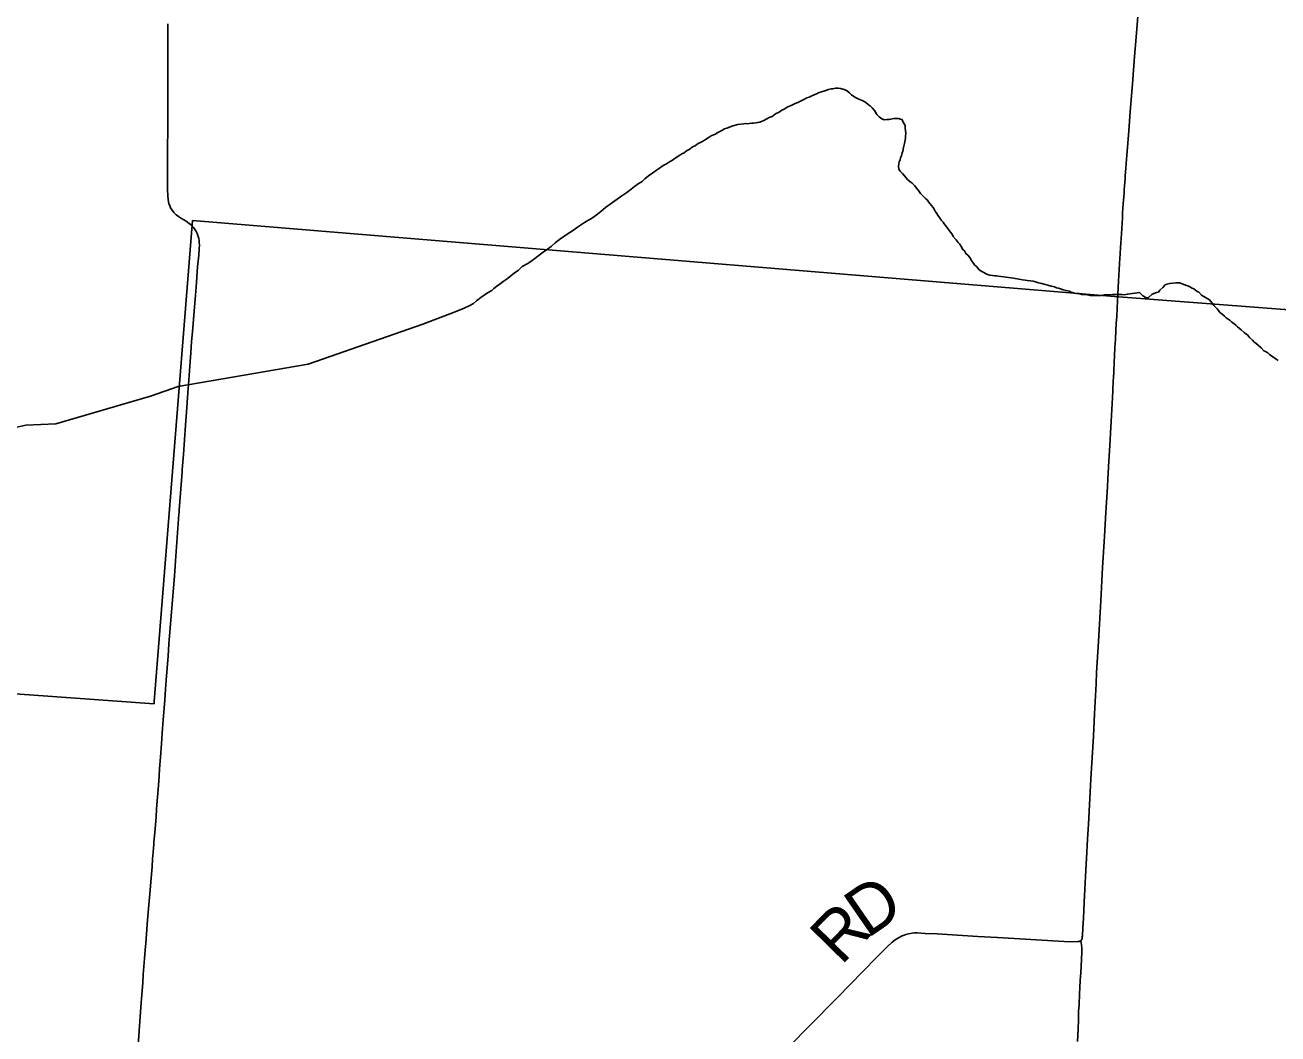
# Model space of a CAD drawing. Extents: x -49 to -8.2, y 9.4 to 23.5.
# Drawn here: x -12.98 to -12.253, y 10.819 to 11.403 of the extents above; entities that cross this region are included whole.
import ezdxf

# ---------------------------------------------------------------- set-up
doc = ezdxf.new("R2010")
doc.units = 0
for name, color, linetype in [('GM_X_County_Road', 7, 'Continuous'), ('GM_X_County_Road_Text', 7, 'Continuous'), ('GM_X_Minor_River', 7, 'Continuous'), ('GM_X_Township', 7, 'Continuous'), ('GM_X_Township_Road', 7, 'Continuous')]:
    doc.layers.add(name, color=color, linetype=linetype)

msp = doc.modelspace()

# ---------------------------------------------------------------- linework, layer by layer
at = {"layer": 'GM_X_County_Road'}
for points in [[(-12.34527, 11.26557), (-12.34514, 11.26785), (-12.34493, 11.27094), (-12.3447, 11.27435), (-12.34453, 11.27682), (-12.34436, 11.2796), (-12.34419, 11.28238), (-12.34402, 11.28548), (-12.34383, 11.28857), (-12.34365, 11.29166), (-12.34347, 11.29444), (-12.3433, 11.29722), (-12.34313, 11.29969), (-12.343, 11.30184), (-12.34281, 11.30398), (-12.34267, 11.30614), (-12.34253, 11.30798), (-12.3424, 11.30983), (-12.34224, 11.31199), (-12.34207, 11.31415), (-12.34192, 11.31599), (-12.34158, 11.32029), (-12.34136, 11.32307), (-12.341, 11.3277), (-12.33996, 11.34196), (-12.33904, 11.35311), (-12.33778, 11.36921), (-12.33652, 11.38501), (-12.33561, 11.39616), (-12.33443, 11.41071)], [(-12.882, 11.28595), (-12.88258, 11.28663), (-12.88332, 11.2874), (-12.88453, 11.28836), (-12.88633, 11.28958), (-12.88904, 11.29113), (-12.89087, 11.2923), (-12.89208, 11.29326), (-12.89339, 11.29459), (-12.89454, 11.29604), (-12.89535, 11.29736), (-12.89586, 11.29848), (-12.89631, 11.29997), (-12.89669, 11.3021), (-12.89689, 11.30459), (-12.89709, 11.308), (-12.89721, 11.31546), (-12.89713, 11.33006), (-12.89697, 11.34466), (-12.89695, 11.35119), (-12.89698, 11.35771), (-12.89697, 11.36144), (-12.89694, 11.37977), (-12.89695, 11.39126), (-12.89694, 11.39655), (-12.89691, 11.404)], [(-12.89873, 11.01215), (-12.89823, 11.01852), (-12.89767, 11.02627), (-12.89683, 11.03773), (-12.89631, 11.04486), (-12.8948, 11.06313), (-12.89313, 11.08419), (-12.89293, 11.08698), (-12.89252, 11.09287), (-12.89052, 11.11983), (-12.8904, 11.12107), (-12.89042, 11.12139), (-12.89037, 11.12233), (-12.88873, 11.1443), (-12.88859, 11.14584), (-12.88791, 11.1545), (-12.88668, 11.17154), (-12.88616, 11.17898), (-12.8853, 11.19013), (-12.88475, 11.19757), (-12.88405, 11.20842), (-12.88372, 11.21338), (-12.88322, 11.21988), (-12.88275, 11.22545), (-12.88173, 11.23752), (-12.8806, 11.25146), (-12.87968, 11.26329), (-12.87906, 11.26999), (-12.87881, 11.27362), (-12.87869, 11.27594), (-12.87873, 11.27713), (-12.87884, 11.27841), (-12.87906, 11.27953), (-12.87935, 11.28085), (-12.87998, 11.2826), (-12.88065, 11.28399), (-12.882, 11.28595)], [(-12.34639, 11.2451), (-12.34628, 11.24739), (-12.34609, 11.25111), (-12.34588, 11.25514), (-12.3457, 11.25824), (-12.34552, 11.26165), (-12.34532, 11.26475), (-12.34527, 11.26557)], [(-12.36768, 10.87279), (-12.36752, 10.87294), (-12.36732, 10.87325), (-12.36714, 10.87368), (-12.36702, 10.87407), (-12.36695, 10.87449), (-12.36689, 10.87513), (-12.36684, 10.87572), (-12.36653, 10.88048), (-12.36623, 10.88576), (-12.36573, 10.89505), (-12.36537, 10.90251), (-12.365, 10.91026), (-12.36449, 10.9205), (-12.36387, 10.93167), (-12.36335, 10.94035), (-12.36192, 10.96641), (-12.3604, 10.99122), (-12.35977, 11.00425), (-12.35891, 11.02163), (-12.35854, 11.02814), (-12.35752, 11.04612), (-12.35615, 11.06969), (-12.35509, 11.08892), (-12.35442, 11.10103), (-12.35408, 11.10692), (-12.35365, 11.11405), (-12.35323, 11.12087), (-12.35231, 11.13576), (-12.35203, 11.14041), (-12.3514, 11.15064), (-12.35067, 11.16273), (-12.35043, 11.16707), (-12.35009, 11.17359), (-12.34937, 11.18755), (-12.3492, 11.19127), (-12.34893, 11.19748), (-12.34887, 11.19872), (-12.34867, 11.20274), (-12.34841, 11.2077), (-12.3482, 11.21173), (-12.34793, 11.21638), (-12.34768, 11.22103), (-12.34737, 11.2263), (-12.34715, 11.23033), (-12.34693, 11.23437), (-12.34668, 11.23902), (-12.34646, 11.24367), (-12.34639, 11.2451)], [(-12.91493, 10.80109), (-12.91358, 10.82062), (-12.91235, 10.83704), (-12.91148, 10.8485), (-12.91118, 10.85315), (-12.91082, 10.8578), (-12.91046, 10.86244), (-12.91005, 10.8674), (-12.90973, 10.87142), (-12.90954, 10.8739), (-12.90886, 10.88226), (-12.90827, 10.88937), (-12.90718, 10.90206), (-12.90681, 10.90701), (-12.90613, 10.91569), (-12.90582, 10.92033), (-12.90551, 10.92405), (-12.90515, 10.92869), (-12.90504, 10.92993), (-12.90451, 10.9355), (-12.90377, 10.94447), (-12.90344, 10.94912), (-12.9024, 10.96275), (-12.90202, 10.96833), (-12.90172, 10.97236), (-12.90123, 10.97918), (-12.90064, 10.98692), (-12.90016, 10.99312), (-12.8996, 11.00086), (-12.89873, 11.01215)], [(-12.5359, 10.81247), (-12.52586, 10.82264), (-12.50881, 10.83986), (-12.49405, 10.85498), (-12.48603, 10.86321), (-12.47987, 10.86939), (-12.47707, 10.87192), (-12.47533, 10.87327), (-12.47348, 10.87447), (-12.47122, 10.87564), (-12.47013, 10.87606), (-12.46914, 10.87641), (-12.4676, 10.87681), (-12.46541, 10.87718), (-12.46407, 10.8773), (-12.46257, 10.8773), (-12.45787, 10.87707), (-12.45105, 10.87672), (-12.42748, 10.87531), (-12.41601, 10.87464), (-12.39678, 10.8735), (-12.38058, 10.87253), (-12.37384, 10.87225), (-12.36954, 10.87226), (-12.36916, 10.87228), (-12.36865, 10.87233), (-12.36825, 10.87248), (-12.36779, 10.8727), (-12.36768, 10.87279)]]:
    msp.add_lwpolyline(points, dxfattribs=at)
at = {"layer": 'GM_X_Minor_River'}
for points in [[(-12.53747, 11.35589), (-12.53651, 11.35625), (-12.53555, 11.35661), (-12.5344, 11.35716), (-12.53324, 11.3579), (-12.53171, 11.35845), (-12.53017, 11.35918), (-12.52786, 11.36028), (-12.52651, 11.36101), (-12.52517, 11.36156), (-12.52363, 11.36229), (-12.52229, 11.36284), (-12.52094, 11.36339), (-12.5194, 11.36412), (-12.51806, 11.36467), (-12.51614, 11.3652), (-12.51518, 11.36557), (-12.51403, 11.36592), (-12.5125, 11.36628), (-12.51155, 11.36626), (-12.51002, 11.36661), (-12.5083, 11.36677), (-12.50697, 11.36656), (-12.50488, 11.36595), (-12.50356, 11.36535), (-12.50187, 11.36399), (-12.50056, 11.36282), (-12.49924, 11.36185), (-12.4983, 11.36126), (-12.49679, 11.36047), (-12.49547, 11.35987), (-12.49452, 11.35948), (-12.49339, 11.35888), (-12.49244, 11.35849), (-12.49075, 11.35712), (-12.48981, 11.35653), (-12.48869, 11.35537), (-12.48738, 11.35383), (-12.48683, 11.35286), (-12.4859, 11.35151), (-12.48459, 11.35016), (-12.48309, 11.34899), (-12.48176, 11.34839), (-12.48024, 11.34856), (-12.4789, 11.34853), (-12.47795, 11.3487), (-12.47603, 11.34905), (-12.47355, 11.34919), (-12.47147, 11.34858), (-12.47018, 11.34609), (-12.46963, 11.34513), (-12.46946, 11.3436), (-12.4693, 11.34227), (-12.46914, 11.34036), (-12.46936, 11.33884), (-12.46938, 11.33789), (-12.46959, 11.33656), (-12.47001, 11.33467), (-12.47043, 11.33239), (-12.47086, 11.33012), (-12.47125, 11.32917), (-12.47167, 11.32747), (-12.47226, 11.32633), (-12.47247, 11.3252), (-12.47306, 11.32407), (-12.47327, 11.32293), (-12.47349, 11.3216), (-12.47314, 11.31969), (-12.4724, 11.31853), (-12.47109, 11.31718), (-12.46904, 11.31467), (-12.46811, 11.3137), (-12.4666, 11.31253), (-12.46566, 11.31194), (-12.46398, 11.3102), (-12.46305, 11.30885), (-12.46174, 11.30749), (-12.46063, 11.30576), (-12.45913, 11.30421), (-12.45782, 11.30285), (-12.45688, 11.30208), (-12.45595, 11.30092), (-12.45521, 11.29995), (-12.45428, 11.29879), (-12.45335, 11.29763), (-12.45261, 11.29629), (-12.45187, 11.29513), (-12.45112, 11.29417), (-12.45038, 11.29282), (-12.44964, 11.29186), (-12.44872, 11.29032), (-12.44759, 11.28915), (-12.44685, 11.28819), (-12.4461, 11.28722), (-12.44536, 11.28626), (-12.44406, 11.28433), (-12.44313, 11.28317), (-12.4422, 11.28182), (-12.44165, 11.28086), (-12.43997, 11.27893), (-12.43885, 11.27738)], [(-12.73038, 11.23717), (-12.72525, 11.23926), (-12.72198, 11.24072), (-12.71986, 11.24202), (-12.71812, 11.24351), (-12.71561, 11.24536), (-12.71232, 11.24778), (-12.71001, 11.24907), (-12.70905, 11.24943), (-12.70808, 11.25055), (-12.70615, 11.25204), (-12.70422, 11.25334), (-12.70248, 11.25464), (-12.70035, 11.25631), (-12.69822, 11.25798), (-12.6961, 11.25966), (-12.69397, 11.26114), (-12.69164, 11.26338), (-12.68857, 11.26485), (-12.68644, 11.26633), (-12.68413, 11.268), (-12.6818, 11.26986), (-12.67948, 11.27172), (-12.67697, 11.27339), (-12.67466, 11.27506), (-12.67252, 11.27711), (-12.67001, 11.27897), (-12.6675, 11.28083), (-12.66499, 11.28249), (-12.6619, 11.28453), (-12.65997, 11.28583), (-12.65766, 11.28731), (-12.65535, 11.28879), (-12.65342, 11.29008), (-12.6513, 11.29119), (-12.64937, 11.29248), (-12.64782, 11.29379), (-12.64589, 11.29527), (-12.64318, 11.29751), (-12.63371, 11.30437), (-12.63082, 11.30622), (-12.62831, 11.30827), (-12.62637, 11.30976), (-12.62425, 11.31124), (-12.62193, 11.31272), (-12.62038, 11.31421), (-12.61825, 11.31589), (-12.61574, 11.31774), (-12.61362, 11.31923), (-12.61188, 11.32034), (-12.60976, 11.32182), (-12.60783, 11.32293), (-12.6061, 11.32404), (-12.60436, 11.32496), (-12.60282, 11.32607), (-12.6007, 11.32755), (-12.59896, 11.32866), (-12.59762, 11.32921), (-12.59626, 11.33033), (-12.5951, 11.33107), (-12.59414, 11.33162), (-12.59279, 11.33274), (-12.59125, 11.33328), (-12.59009, 11.33421), (-12.58913, 11.33476), (-12.58778, 11.3355), (-12.58643, 11.33624), (-12.58528, 11.33698), (-12.58373, 11.3379), (-12.582, 11.33901), (-12.58065, 11.33974), (-12.5795, 11.3401), (-12.57853, 11.34085), (-12.57699, 11.34158), (-12.57584, 11.34213), (-12.5743, 11.34305), (-12.57296, 11.3436), (-12.5695, 11.34487), (-12.56663, 11.34558), (-12.56472, 11.34592), (-12.563, 11.34608), (-12.56204, 11.34625), (-12.5609, 11.34604), (-12.55995, 11.34622), (-12.55842, 11.34638), (-12.55747, 11.34636), (-12.55594, 11.34671), (-12.55498, 11.34689), (-12.55383, 11.34705), (-12.55153, 11.34796), (-12.5498, 11.34888), (-12.54845, 11.34962), (-12.54672, 11.35035), (-12.54479, 11.35184), (-12.54267, 11.35275), (-12.54113, 11.35386), (-12.53978, 11.3546), (-12.53843, 11.35533), (-12.53747, 11.35589)], [(-12.43885, 11.27738), (-12.43792, 11.27623), (-12.43699, 11.27488), (-12.43607, 11.27315), (-12.43513, 11.27237), (-12.4344, 11.27083), (-12.43327, 11.26986), (-12.43215, 11.26851), (-12.43104, 11.26696), (-12.42937, 11.26427), (-12.42806, 11.26329), (-12.42656, 11.26155), (-12.42506, 11.26058), (-12.42392, 11.25998), (-12.42298, 11.2594), (-12.42185, 11.2588), (-12.42052, 11.2584), (-12.419, 11.25818), (-12.41748, 11.25796), (-12.41653, 11.25794), (-12.41539, 11.25773), (-12.41406, 11.25752), (-12.41234, 11.25749), (-12.41101, 11.25727), (-12.40968, 11.25706), (-12.40816, 11.25684), (-12.40683, 11.25662), (-12.40151, 11.25576), (-12.39999, 11.25555), (-12.39885, 11.25534), (-12.39714, 11.25511), (-12.39543, 11.25489), (-12.39391, 11.25448), (-12.39221, 11.25388), (-12.39031, 11.25347), (-12.38841, 11.25305), (-12.38689, 11.25264), (-12.385, 11.25204), (-12.38386, 11.25183), (-12.38291, 11.25162), (-12.38178, 11.25103), (-12.38064, 11.25082), (-12.3795, 11.25041), (-12.37799, 11.24981), (-12.37628, 11.2494), (-12.37457, 11.24918), (-12.37324, 11.24858), (-12.37192, 11.24818), (-12.37021, 11.24777), (-12.36888, 11.24774), (-12.36717, 11.24714), (-12.36565, 11.24711), (-12.36413, 11.2469), (-12.36223, 11.24667), (-12.36032, 11.24664), (-12.3588, 11.24661), (-12.35784, 11.24659), (-12.3567, 11.24657), (-12.35575, 11.24655), (-12.35422, 11.2469), (-12.35307, 11.24688), (-12.35116, 11.24704), (-12.34926, 11.24719), (-12.34792, 11.24717), (-12.34678, 11.24715), (-12.34544, 11.24712), (-12.34392, 11.2471), (-12.34259, 11.24707), (-12.34068, 11.24742), (-12.3338, 11.24824), (-12.33173, 11.24649), (-12.33004, 11.24551), (-12.32871, 11.24529), (-12.32638, 11.24734), (-12.32389, 11.24825), (-12.32274, 11.24861), (-12.32195, 11.24974), (-12.32021, 11.25123), (-12.31885, 11.25272), (-12.31789, 11.25309), (-12.31616, 11.25363), (-12.31445, 11.25378), (-12.31273, 11.25394), (-12.3114, 11.25392), (-12.31044, 11.2539), (-12.30931, 11.2535), (-12.30704, 11.25251), (-12.30571, 11.2521), (-12.30457, 11.2517), (-12.30325, 11.25091), (-12.30212, 11.25051), (-12.30024, 11.24896), (-12.29929, 11.24856), (-12.2978, 11.24682), (-12.29309, 11.24407), (-12.2916, 11.24214), (-12.29067, 11.24079), (-12.28955, 11.23963), (-12.28861, 11.23885), (-12.28787, 11.23788), (-12.28712, 11.23673)], [(-12.89098, 11.19386), (-12.81563, 11.20679), (-12.74921, 11.23), (-12.73038, 11.23717)], [(-12.28712, 11.23673), (-12.28599, 11.23594), (-12.2845, 11.23458), (-12.28356, 11.23362), (-12.28224, 11.23283), (-12.28111, 11.23205), (-12.28018, 11.23108), (-12.27886, 11.2301), (-12.27792, 11.22933), (-12.27699, 11.22836), (-12.27585, 11.22776), (-12.27473, 11.22679), (-12.27304, 11.22524), (-12.2721, 11.22446), (-12.27116, 11.22387), (-12.26985, 11.22233), (-12.26817, 11.22077), (-12.26724, 11.21961), (-12.26629, 11.21903), (-12.26479, 11.21767), (-12.2631, 11.2163), (-12.26161, 11.21456), (-12.26067, 11.21417), (-12.25935, 11.21338), (-12.25822, 11.21222), (-12.25728, 11.21163), (-12.25634, 11.21104), (-12.25446, 11.20967), (-12.25333, 11.20889)], [(-12.98971, 11.16914), (-12.97925, 11.17147), (-12.96179, 11.17219), (-12.90698, 11.18819), (-12.89098, 11.19386)]]:
    msp.add_lwpolyline(points, dxfattribs=at)
at = {"layer": 'GM_X_Township'}
for p, q in [((-12.88267, 11.29004), (-12.88318, 11.28273)), ((-12.34816, 11.24592), (-12.88267, 11.29004)), ((-12.88318, 11.28273), (-12.9048, 11.01137)), ((-12.11693, 11.22834), (-12.34816, 11.24592)), ((-12.90488, 11.01013), (-13.26451, 11.03553)), ((-12.9048, 11.01137), (-12.90488, 11.01013))]:
    msp.add_line(p, q, dxfattribs=at)
at = {"layer": 'GM_X_Township_Road'}
msp.add_lwpolyline([(-12.36963, 10.8144), (-12.3693, 10.82174), (-12.36909, 10.82681), (-12.36897, 10.83181), (-12.36875, 10.8358), (-12.36846, 10.842), (-12.36829, 10.84551), (-12.36804, 10.85002), (-12.36779, 10.85419), (-12.36732, 10.86215), (-12.36715, 10.86618), (-12.36717, 10.86847), (-12.36734, 10.87039), (-12.36752, 10.87163), (-12.36768, 10.87279)], dxfattribs=at)

# ---------------------------------------------------------------- texts
at = {"layer": 'GM_X_County_Road_Text'}
for s, rotation, p in [('D', 34.63479, (-12.49148, 10.87379)), ('R', 45.52163, (-12.50673, 10.85806))]:
    msp.add_text(s, height=0.02841, rotation=rotation, dxfattribs=at).set_placement(p)

doc.saveas('drawing.dxf')
